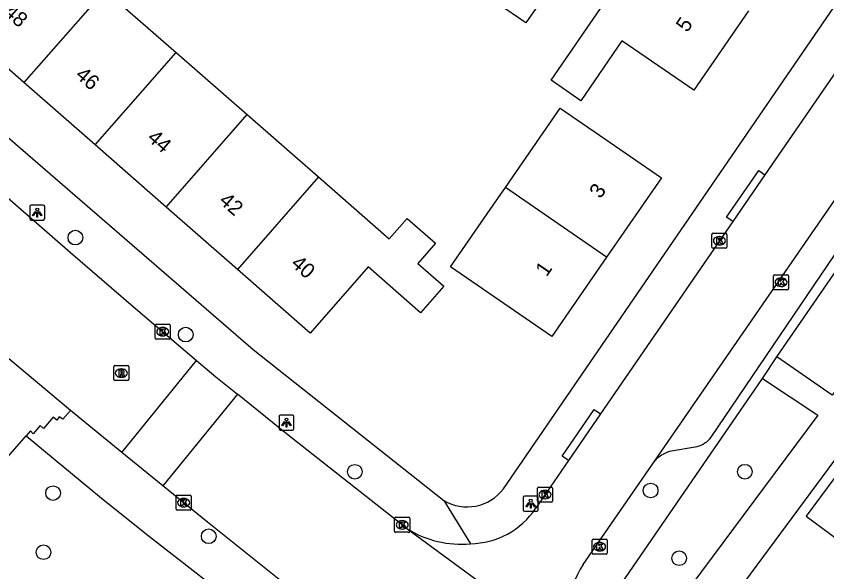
# Model space of a CAD drawing. Extents: x 160026 to 161302, y 384757 to 385701.
# Drawn here: x 160194.6 to 160248.6, y 385207.8 to 385244.8 of the extents above; entities that cross this region are included whole.
import ezdxf

# ---------------------------------------------------------------- set-up
doc = ezdxf.new("R2010")
doc.units = 0
for name, color, linetype in [('IMGEO_Boom', 7, 'Continuous'), ('IMGEO_Kolk', 7, 'Continuous'), ('IMGEO_Lichtpunt', 7, 'Continuous'), ('IMGEO_Pand', 7, 'Continuous'), ('IMGEO_Pand_nummerreeks', 7, 'Continuous'), ('IMGEO_Rijbaan_lokaal_gesloten', 7, 'Continuous'), ('IMGEO_Rijbaan_lokaal_open', 7, 'Continuous'), ('IMGEO_Rioolput', 7, 'Continuous'), ('IMGEO_Voetpad_open', 7, 'Continuous')]:
    doc.layers.add(name, color=color, linetype=linetype)

msp = doc.modelspace()

# ---------------------------------------------------------------- linework, layer by layer
at = {"layer": 'IMGEO_Boom'}
for centre in [(160198.574, 385230.012), (160205.912, 385223.554), (160217.167, 385214.42), (160243.121, 385214.428), (160197.085, 385213.001), (160236.848, 385213.176), (160207.443, 385210.13), (160196.45, 385209.067), (160238.75, 385208.666)]:
    msp.add_circle(centre, 0.489, dxfattribs=at)
at = {"layer": 'IMGEO_Kolk'}
for p, q in [((160240.931, 385229.378), (160240.931, 385230.23)), ((160241.006, 385230.304), (160241.858, 385230.304)), ((160241.932, 385230.23), (160241.932, 385229.378)), ((160241.419, 385230.084), (160241.444, 385230.084)), ((160241.858, 385229.304), (160241.006, 385229.304)), ((160241.442, 385229.524), (160241.417, 385229.524)), ((160245.03, 385226.613), (160245.03, 385227.465)), ((160245.105, 385227.539), (160245.957, 385227.539)), ((160246.031, 385227.465), (160246.031, 385226.613)), ((160245.518, 385227.319), (160245.543, 385227.319)), ((160245.957, 385226.539), (160245.105, 385226.539)), ((160245.541, 385226.759), (160245.516, 385226.759)), ((160203.882, 385223.324), (160203.882, 385224.176)), ((160203.957, 385224.25), (160204.809, 385224.25)), ((160204.883, 385224.176), (160204.883, 385223.324)), ((160204.37, 385224.03), (160204.395, 385224.03)), ((160204.809, 385223.25), (160203.957, 385223.25)), ((160204.393, 385223.47), (160204.368, 385223.47)), ((160229.396, 385213.402), (160230.248, 385213.402)), ((160205.35, 385212.866), (160206.202, 385212.866)), ((160229.321, 385212.476), (160229.321, 385213.328)), ((160229.809, 385213.182), (160229.834, 385213.182)), ((160230.322, 385213.328), (160230.322, 385212.476)), ((160205.275, 385211.94), (160205.275, 385212.792)), ((160205.763, 385212.646), (160205.788, 385212.646)), ((160206.276, 385212.792), (160206.276, 385211.94)), ((160230.248, 385212.402), (160229.396, 385212.402)), ((160229.832, 385212.622), (160229.807, 385212.622)), ((160206.202, 385211.866), (160205.35, 385211.866)), ((160205.786, 385212.086), (160205.761, 385212.086)), ((160219.817, 385210.464), (160219.817, 385211.316)), ((160219.892, 385211.39), (160220.744, 385211.39)), ((160220.818, 385211.316), (160220.818, 385210.464)), ((160220.305, 385211.17), (160220.33, 385211.17)), ((160220.744, 385210.39), (160219.892, 385210.39)), ((160220.328, 385210.61), (160220.303, 385210.61)), ((160232.955, 385209.008), (160232.955, 385209.86)), ((160233.03, 385209.934), (160233.882, 385209.934)), ((160233.443, 385209.714), (160233.468, 385209.714)), ((160233.956, 385209.86), (160233.956, 385209.008)), ((160233.466, 385209.154), (160233.441, 385209.154)), ((160233.882, 385208.934), (160233.03, 385208.934))]:
    msp.add_line(p, q, dxfattribs=at)
for points in [[(160240.931, 385229.378), (160240.931, 385230.23)], [(160241.006, 385230.304), (160241.858, 385230.304)], [(160241.932, 385230.23), (160241.932, 385229.378)], [(160241.252, 385230.004), (160241.375, 385230.004), (160241.375, 385229.853), (160241.505, 385230.004), (160241.669, 385230.004), (160241.523, 385229.853), (160241.676, 385229.604), (160241.524, 385229.604), (160241.439, 385229.768), (160241.375, 385229.701), (160241.375, 385229.604), (160241.252, 385229.604), (160241.252, 385230.004)], [(160241.858, 385229.304), (160241.006, 385229.304)], [(160245.03, 385226.613), (160245.03, 385227.465)], [(160245.105, 385227.539), (160245.957, 385227.539)], [(160246.031, 385227.465), (160246.031, 385226.613)], [(160245.351, 385227.239), (160245.474, 385227.239), (160245.474, 385227.088), (160245.604, 385227.239), (160245.768, 385227.239), (160245.622, 385227.088), (160245.775, 385226.839), (160245.623, 385226.839), (160245.538, 385227.003), (160245.474, 385226.936), (160245.474, 385226.839), (160245.351, 385226.839), (160245.351, 385227.239)], [(160245.957, 385226.539), (160245.105, 385226.539)], [(160203.882, 385223.324), (160203.882, 385224.176)], [(160203.957, 385224.25), (160204.809, 385224.25)], [(160204.883, 385224.176), (160204.883, 385223.324)], [(160204.203, 385223.95), (160204.326, 385223.95), (160204.326, 385223.799), (160204.456, 385223.95), (160204.62, 385223.95), (160204.474, 385223.799), (160204.627, 385223.55), (160204.475, 385223.55), (160204.39, 385223.714), (160204.326, 385223.647), (160204.326, 385223.55), (160204.203, 385223.55), (160204.203, 385223.95)], [(160204.809, 385223.25), (160203.957, 385223.25)], [(160229.396, 385213.402), (160230.248, 385213.402)], [(160205.35, 385212.866), (160206.202, 385212.866)], [(160229.321, 385212.476), (160229.321, 385213.328)], [(160229.642, 385213.102), (160229.765, 385213.102), (160229.765, 385212.951), (160229.895, 385213.102), (160230.059, 385213.102), (160229.913, 385212.951), (160230.066, 385212.702), (160229.914, 385212.702), (160229.829, 385212.866), (160229.765, 385212.799), (160229.765, 385212.702), (160229.642, 385212.702), (160229.642, 385213.102)], [(160230.322, 385213.328), (160230.322, 385212.476)], [(160205.275, 385211.94), (160205.275, 385212.792)], [(160205.596, 385212.566), (160205.719, 385212.566), (160205.719, 385212.415), (160205.849, 385212.566), (160206.013, 385212.566), (160205.867, 385212.415), (160206.02, 385212.166), (160205.868, 385212.166), (160205.783, 385212.33), (160205.719, 385212.263), (160205.719, 385212.166), (160205.596, 385212.166), (160205.596, 385212.566)], [(160206.276, 385212.792), (160206.276, 385211.94)], [(160230.248, 385212.402), (160229.396, 385212.402)], [(160206.202, 385211.866), (160205.35, 385211.866)], [(160219.817, 385210.464), (160219.817, 385211.316)], [(160219.892, 385211.39), (160220.744, 385211.39)], [(160220.818, 385211.316), (160220.818, 385210.464)], [(160220.138, 385211.09), (160220.261, 385211.09), (160220.261, 385210.939), (160220.391, 385211.09), (160220.555, 385211.09), (160220.409, 385210.939), (160220.562, 385210.69), (160220.41, 385210.69), (160220.325, 385210.854), (160220.261, 385210.787), (160220.261, 385210.69), (160220.138, 385210.69), (160220.138, 385211.09)], [(160220.744, 385210.39), (160219.892, 385210.39)], [(160232.955, 385209.008), (160232.955, 385209.86)], [(160233.03, 385209.934), (160233.882, 385209.934)], [(160233.276, 385209.634), (160233.399, 385209.634), (160233.399, 385209.483), (160233.529, 385209.634), (160233.693, 385209.634), (160233.547, 385209.483), (160233.7, 385209.234), (160233.548, 385209.234), (160233.463, 385209.398), (160233.399, 385209.331), (160233.399, 385209.234), (160233.276, 385209.234), (160233.276, 385209.634)], [(160233.956, 385209.86), (160233.956, 385209.008)], [(160233.882, 385208.934), (160233.03, 385208.934)]]:
    msp.add_lwpolyline(points, dxfattribs=at)
for centre, start, end in [((160241.008, 385230.228), 91.552, 178.448), ((160241.008, 385230.228), 91.552, 178.448), ((160241.856, 385230.228), 1.552, 88.448), ((160241.856, 385230.228), 1.552, 88.448), ((160241.008, 385229.38), 181.552, 268.448), ((160241.008, 385229.38), 181.552, 268.448), ((160241.856, 385229.38), 271.552, 358.448), ((160241.856, 385229.38), 271.552, 358.448), ((160245.107, 385227.463), 91.552, 178.448), ((160245.107, 385227.463), 91.552, 178.448), ((160245.955, 385227.463), 1.552, 88.448), ((160245.955, 385227.463), 1.552, 88.448), ((160245.107, 385226.615), 181.552, 268.448), ((160245.107, 385226.615), 181.552, 268.448), ((160245.955, 385226.615), 271.552, 358.448), ((160245.955, 385226.615), 271.552, 358.448), ((160203.959, 385224.174), 91.552, 178.448), ((160203.959, 385224.174), 91.552, 178.448), ((160204.807, 385224.174), 1.552, 88.448), ((160204.807, 385224.174), 1.552, 88.448), ((160203.959, 385223.326), 181.552, 268.448), ((160203.959, 385223.326), 181.552, 268.448), ((160204.807, 385223.326), 271.552, 358.448), ((160204.807, 385223.326), 271.552, 358.448), ((160229.398, 385213.326), 91.552, 178.448), ((160229.398, 385213.326), 91.552, 178.448), ((160230.246, 385213.326), 1.552, 88.448), ((160230.246, 385213.326), 1.552, 88.448), ((160205.352, 385212.79), 91.552, 178.448), ((160205.352, 385212.79), 91.552, 178.448), ((160206.2, 385212.79), 1.552, 88.448), ((160206.2, 385212.79), 1.552, 88.448), ((160229.398, 385212.478), 181.552, 268.448), ((160229.398, 385212.478), 181.552, 268.448), ((160230.246, 385212.478), 271.552, 358.448), ((160230.246, 385212.478), 271.552, 358.448), ((160205.352, 385211.942), 181.552, 268.448), ((160205.352, 385211.942), 181.552, 268.448), ((160206.2, 385211.942), 271.552, 358.448), ((160206.2, 385211.942), 271.552, 358.448), ((160219.894, 385211.314), 91.552, 178.448), ((160219.894, 385211.314), 91.552, 178.448), ((160220.742, 385211.314), 1.552, 88.448), ((160220.742, 385211.314), 1.552, 88.448), ((160219.894, 385210.466), 181.552, 268.448), ((160219.894, 385210.466), 181.552, 268.448), ((160220.742, 385210.466), 271.552, 358.448), ((160220.742, 385210.466), 271.552, 358.448), ((160233.032, 385209.858), 91.552, 178.448), ((160233.032, 385209.858), 91.552, 178.448), ((160233.88, 385209.858), 1.552, 88.448), ((160233.88, 385209.858), 1.552, 88.448), ((160233.032, 385209.01), 181.552, 268.448), ((160233.032, 385209.01), 181.552, 268.448), ((160233.88, 385209.01), 271.552, 358.448), ((160233.88, 385209.01), 271.552, 358.448)]:
    msp.add_arc(centre, 0.0765, start, end, dxfattribs=at)
for centre, major_axis, ratio, start_param, end_param in [((160241.418, 385229.804), (-0.387, 0.002), 0.722429, 4.712389, 7.853982), ((160241.443, 385229.804), (-0.39, 0.002), 0.717154, 1.570796, 4.712389), ((160245.517, 385227.039), (-0.387, 0.002), 0.722429, 4.712389, 7.853982), ((160245.542, 385227.039), (-0.39, 0.002), 0.717154, 1.570796, 4.712389), ((160204.369, 385223.75), (-0.387, 0.002), 0.722429, 4.712389, 7.853982), ((160204.394, 385223.75), (-0.39, 0.002), 0.717154, 1.570796, 4.712389), ((160229.808, 385212.902), (-0.387, 0.002), 0.722429, 4.712389, 7.853982), ((160229.833, 385212.902), (-0.39, 0.002), 0.717154, 1.570796, 4.712389), ((160205.762, 385212.366), (-0.387, 0.002), 0.722429, 4.712389, 7.853982), ((160205.787, 385212.366), (-0.39, 0.002), 0.717154, 1.570796, 4.712389), ((160220.304, 385210.89), (-0.387, 0.002), 0.722429, 4.712389, 7.853982), ((160220.329, 385210.89), (-0.39, 0.002), 0.717154, 1.570796, 4.712389), ((160233.442, 385209.434), (-0.387, 0.002), 0.722429, 4.712389, 7.853982), ((160233.467, 385209.434), (-0.39, 0.002), 0.717154, 1.570796, 4.712389)]:
    msp.add_ellipse(centre, major_axis=major_axis, ratio=ratio, start_param=start_param, end_param=end_param, dxfattribs=at)
at = {"layer": 'IMGEO_Lichtpunt'}
for p, q in [((160195.533, 385232.084), (160195.533, 385231.277)), ((160195.533, 385232.084), (160195.533, 385231.277)), ((160196.435, 385232.179), (160195.627, 385232.179)), ((160196.435, 385232.179), (160195.627, 385232.179)), ((160196.529, 385231.277), (160196.529, 385232.084)), ((160196.529, 385231.277), (160196.529, 385232.084)), ((160195.627, 385231.183), (160196.435, 385231.183)), ((160195.627, 385231.183), (160196.435, 385231.183)), ((160212.121, 385218.102), (160212.121, 385217.295)), ((160212.121, 385218.102), (160212.121, 385217.295)), ((160213.023, 385218.197), (160212.215, 385218.197)), ((160213.023, 385218.197), (160212.215, 385218.197)), ((160213.117, 385217.295), (160213.117, 385218.102)), ((160213.117, 385217.295), (160213.117, 385218.102)), ((160212.215, 385217.201), (160213.023, 385217.201)), ((160212.215, 385217.201), (160213.023, 385217.201)), ((160228.374, 385212.702), (160228.374, 385211.895)), ((160228.374, 385212.702), (160228.374, 385211.895)), ((160229.276, 385212.797), (160228.468, 385212.797)), ((160229.276, 385212.797), (160228.468, 385212.797)), ((160229.37, 385211.895), (160229.37, 385212.702)), ((160229.37, 385211.895), (160229.37, 385212.702)), ((160228.468, 385211.801), (160229.276, 385211.801)), ((160228.468, 385211.801), (160229.276, 385211.801))]:
    msp.add_line(p, q, dxfattribs=at)
for points in [[(160195.907, 385231.748), (160195.946, 385231.72), (160195.758, 385231.458), (160195.72, 385231.485), (160195.907, 385231.748)], [(160196.119, 385231.72), (160196.157, 385231.747), (160196.344, 385231.485), (160196.305, 385231.457), (160196.119, 385231.72)], [(160196.009, 385231.7), (160196.056, 385231.7), (160196.056, 385231.378), (160196.009, 385231.378), (160196.009, 385231.7)], [(160212.495, 385217.766), (160212.534, 385217.738), (160212.346, 385217.476), (160212.308, 385217.503), (160212.495, 385217.766)], [(160212.597, 385217.718), (160212.644, 385217.718), (160212.644, 385217.396), (160212.597, 385217.396), (160212.597, 385217.718)], [(160212.707, 385217.738), (160212.745, 385217.765), (160212.932, 385217.503), (160212.893, 385217.475), (160212.707, 385217.738)], [(160228.748, 385212.366), (160228.787, 385212.338), (160228.599, 385212.076), (160228.561, 385212.103), (160228.748, 385212.366)], [(160228.85, 385212.318), (160228.897, 385212.318), (160228.897, 385211.996), (160228.85, 385211.996), (160228.85, 385212.318)], [(160228.96, 385212.338), (160228.998, 385212.365), (160229.185, 385212.103), (160229.146, 385212.075), (160228.96, 385212.338)]]:
    msp.add_lwpolyline(points, dxfattribs=at)
for centre in [(160196.032, 385231.882), (160212.62, 385217.9), (160228.873, 385212.5)]:
    msp.add_circle(centre, 0.0994, dxfattribs=at)
for centre, start, end in [((160195.627, 385232.084), 90, 180), ((160195.627, 385232.084), 90, 180), ((160196.435, 385232.084), 0, 90), ((160196.435, 385232.084), 0, 90), ((160195.627, 385231.277), 180, 270), ((160195.627, 385231.277), 180, 270), ((160196.435, 385231.277), 270, 0), ((160196.435, 385231.277), 270, 360), ((160212.215, 385218.102), 90, 180), ((160212.215, 385218.102), 90, 180), ((160213.023, 385218.102), 0, 90), ((160213.023, 385218.102), 0, 90), ((160212.215, 385217.295), 180, 270), ((160212.215, 385217.295), 180, 270), ((160213.023, 385217.295), 270, 0), ((160213.023, 385217.295), 270, 360), ((160228.468, 385212.702), 90, 180), ((160228.468, 385212.702), 90, 180), ((160229.276, 385212.702), 0, 90), ((160229.276, 385212.702), 0, 90), ((160228.468, 385211.895), 180, 270), ((160228.468, 385211.895), 180, 270), ((160229.276, 385211.895), 270, 0), ((160229.276, 385211.895), 270, 360)]:
    msp.add_arc(centre, 0.0946, start, end, dxfattribs=at)
at = {"layer": 'IMGEO_Pand'}
for points in [[(160243.368, 385245.119), (160239.734, 385239.828), (160234.941, 385243.119), (160232.201, 385239.128), (160230.223, 385240.486), (160236.597, 385249.768)], [(160226.05, 385248.776), (160229.413, 385246.473), (160229.835, 385246.184), (160228.556, 385244.317), (160224.772, 385246.908)], [(160200.537, 385246.492), (160195.147, 385240.332)], [(160200.537, 385246.492), (160205.273, 385242.348)], [(160195.147, 385240.332), (160190.301, 385244.573)], [(160199.882, 385236.187), (160205.273, 385242.348)], [(160205.273, 385242.348), (160210.008, 385238.203)], [(160199.882, 385236.187), (160195.147, 385240.332)], [(160204.618, 385232.043), (160210.008, 385238.203)], [(160210.008, 385238.203), (160214.744, 385234.059)], [(160227.192, 385233.352), (160230.839, 385238.637), (160233.453, 385236.833), (160237.569, 385233.994), (160233.921, 385228.707)], [(160204.618, 385232.043), (160199.882, 385236.187)], [(160214.744, 385234.059), (160219.459, 385229.932), (160220.652, 385231.294), (160222.542, 385229.64), (160221.353, 385228.281), (160223.08, 385226.77), (160221.542, 385225.014), (160218.06, 385228.061), (160214.203, 385223.654), (160209.353, 385227.898)], [(160214.744, 385234.059), (160209.353, 385227.898)], [(160233.921, 385228.707), (160230.272, 385223.418), (160223.542, 385228.061), (160226.382, 385232.177), (160227.192, 385233.352)], [(160233.921, 385228.707), (160227.192, 385233.352)], [(160209.353, 385227.898), (160204.618, 385232.043)], [(160251.012, 385216.618), (160247.202, 385211.456), (160253.689, 385206.668), (160255.994, 385209.792), (160256.773, 385209.217), (160258.277, 385211.254)]]:
    msp.add_lwpolyline(points, dxfattribs=at)
at = {"layer": 'IMGEO_Rijbaan_lokaal_gesloten'}
for points in [[(160188.548, 385237.492), (160193.527, 385233.12), (160198.24, 385229.032), (160202.411, 385225.421), (160206.637, 385221.839)], [(160198.237, 385218.491), (160193.713, 385222.293)], [(160220.654, 385210.624), (160212.618, 385216.947), (160209.352, 385219.591)], [(160201.656, 385215.712), (160198.237, 385218.491)], [(160245.9, 385182.794), (160242.962, 385184.841), (160231.971, 385192.446), (160224.981, 385197.551), (160212.358, 385207.082), (160207.366, 385211.07), (160204.391, 385213.488)], [(160220.654, 385210.624), (160220.961, 385210.398), (160232.797, 385201.693)]]:
    msp.add_lwpolyline(points, dxfattribs=at)
at = {"layer": 'IMGEO_Rijbaan_lokaal_open'}
for points in [[(160289.671, 385300.047), (160275.192, 385279.056), (160273.555, 385276.635), (160266.052, 385265.629), (160255.317, 385250), (160244.457, 385234.203)], [(160237.121, 385215.152), (160274.133, 385268.809), (160281.342, 385279.321), (160281.354, 385279.339)], [(160244.457, 385234.203), (160242.319, 385231.091)], [(160242.319, 385231.091), (160233.518, 385218.28)], [(160201.656, 385215.712), (160206.637, 385221.839)], [(160206.637, 385221.839), (160207.926, 385220.746), (160209.352, 385219.591)], [(160209.352, 385219.591), (160204.391, 385213.488)], [(160198.237, 385218.491), (160197.742, 385217.92), (160197.503, 385218.085), (160197.333, 385217.849), (160197.102, 385218.047), (160196.454, 385217.305), (160196.229, 385217.51), (160195.765, 385216.951), (160195.58, 385217.138), (160195.446, 385216.986), (160195.298, 385216.818)], [(160233.518, 385218.28), (160231.382, 385215.171)], [(160193.14, 385214.365), (160195.298, 385216.818)], [(160204.391, 385213.488), (160201.656, 385215.712)], [(160231.382, 385215.171), (160229.193, 385211.984)], [(160232.364, 385208.255), (160237.121, 385215.152)]]:
    msp.add_lwpolyline(points, dxfattribs=at)
for centre, radius, start, end in [((160224.784, 385214.937), 5.307, 270.8553, 326.1856), ((160224.229, 385216.362), 6.761, 238.0736, 275.3771), ((160236.838, 385205.259), 5.384, 146.1933, 178.727)]:
    msp.add_arc(centre, radius, start, end, dxfattribs=at)
at = {"layer": 'IMGEO_Rioolput'}
for p, q in [((160201.204, 385221.492), (160202.056, 385221.492)), ((160201.129, 385220.566), (160201.129, 385221.418)), ((160201.617, 385221.272), (160201.642, 385221.272)), ((160202.13, 385221.418), (160202.13, 385220.566)), ((160202.056, 385220.492), (160201.204, 385220.492)), ((160201.64, 385220.712), (160201.615, 385220.712))]:
    msp.add_line(p, q, dxfattribs=at)
for points in [[(160201.204, 385221.492), (160202.056, 385221.492)], [(160201.129, 385220.566), (160201.129, 385221.418)], [(160201.718, 385221.19), (160201.466, 385221.192), (160201.466, 385220.792)], [(160201.466, 385220.792), (160201.59, 385220.792), (160201.59, 385220.954), (160201.601, 385220.954)], [(160201.644, 385221.111), (160201.59, 385221.111), (160201.59, 385221.03)], [(160201.59, 385221.03), (160201.642, 385221.03)], [(160202.13, 385221.418), (160202.13, 385220.566)], [(160202.056, 385220.492), (160201.204, 385220.492)], [(160201.648, 385220.925), (160201.719, 385220.792), (160201.859, 385220.792), (160201.794, 385220.918)]]:
    msp.add_lwpolyline(points, dxfattribs=at)
for centre, radius, start, end in [((160201.206, 385221.416), 0.0765, 91.552, 178.448), ((160201.206, 385221.416), 0.0765, 91.552, 178.448), ((160202.054, 385221.416), 0.0765, 1.552, 88.448), ((160202.054, 385221.416), 0.0765, 1.552, 88.448), ((160201.6, 385220.901), 0.0533, 26.0293, 88.6989), ((160201.626, 385221.219), 0.19, 274.7715, 282.9687), ((160201.65, 385221.015), 0.0964, 77.0061, 93.1865), ((160201.664, 385221.072), 0.0378, 276.6634, 79.6772), ((160201.717, 385221.08), 0.109, 350.3612, 89.416), ((160201.715, 385221.08), 0.112, 277.5842, 350.9817), ((160201.699, 385220.865), 0.108, 29.5134, 73.7905), ((160201.206, 385220.568), 0.0765, 181.552, 268.448), ((160201.206, 385220.568), 0.0765, 181.552, 268.448), ((160202.054, 385220.568), 0.0765, 271.552, 358.448), ((160202.054, 385220.568), 0.0765, 271.552, 358.448)]:
    msp.add_arc(centre, radius, start, end, dxfattribs=at)
for centre, major_axis, ratio, start_param, end_param in [((160201.616, 385220.992), (-0.387, 0.002), 0.722429, 4.712389, 7.853982), ((160201.641, 385220.992), (-0.39, 0.002), 0.717154, 1.570796, 4.712389)]:
    msp.add_ellipse(centre, major_axis=major_axis, ratio=ratio, start_param=start_param, end_param=end_param, dxfattribs=at)
at = {"layer": 'IMGEO_Voetpad_open'}
for points in [[(160227.053, 385213.278), (160252.215, 385250), (160275.542, 385284.043), (160273.047, 385285.762)], [(160240.882, 385216.735), (160251.376, 385232.207), (160258.548, 385242.626), (160261.715, 385247.262), (160270.57, 385260.175), (160273.341, 385264.193), (160277.715, 385270.535), (160280.777, 385274.991), (160281.411, 385275.98)], [(160238.783, 385201.222), (160274.818, 385250), (160290.83, 385271.674)], [(160245.244, 385222.066), (160259.132, 385242.227)], [(160259.132, 385242.227), (160263.501, 385239.237), (160248.942, 385219.512), (160245.244, 385222.066)], [(160189.941, 385240.261), (160210.397, 385222.565), (160223.089, 385212.512)], [(160242.319, 385231.091), (160241.906, 385231.371), (160244.044, 385234.483), (160244.457, 385234.203)], [(160244.303, 385220.626), (160245.244, 385222.066)], [(160234.684, 385206.643), (160244.303, 385220.626)], [(160244.303, 385220.626), (160247.978, 385218.199), (160237.404, 385203.972), (160236.651, 385203.623), (160235.451, 385203.819)], [(160231.382, 385215.171), (160230.969, 385215.451), (160233.105, 385218.56), (160233.518, 385218.28)], [(160195.298, 385216.818), (160200.18, 385212.769), (160203.297, 385210.261), (160210.42, 385204.716), (160218.147, 385198.861), (160226.359, 385192.864), (160230.468, 385189.949), (160232.788, 385188.31), (160233.58, 385187.757)], [(160238.1, 385215.783), (160239.947, 385216.106)], [(160223.089, 385212.512), (160224.863, 385209.631)]]:
    msp.add_lwpolyline(points, dxfattribs=at)
for centre, radius, start, end in [((160239.543, 385217.715), 1.659, 284.0764, 323.7832), ((160239.081, 385213.186), 2.776, 110.6956, 134.9108), ((160224.642, 385215.115), 3.031, 239.1808, 322.6931)]:
    msp.add_arc(centre, radius, start, end, dxfattribs=at)

# ---------------------------------------------------------------- texts
at = {"layer": 'IMGEO_Pand_nummerreeks'}
for s, rotation, p in [('48', 318.8076, (160193.731, 385244.919)), ('5', 55.5223, (160239.285, 385243.626)), ('46', 318.8076, (160198.51, 385240.738)), ('44', 318.8076, (160203.29, 385236.554)), ('3', 55.3959, (160233.515, 385232.555)), ('42', 318.8076, (160208.067, 385232.372)), ('40', 318.8076, (160212.853, 385228.184)), ('1', 55.3959, (160229.93, 385227.36))]:
    msp.add_text(s, height=1, rotation=rotation, dxfattribs=at).set_placement(p)

doc.saveas('drawing.dxf')
